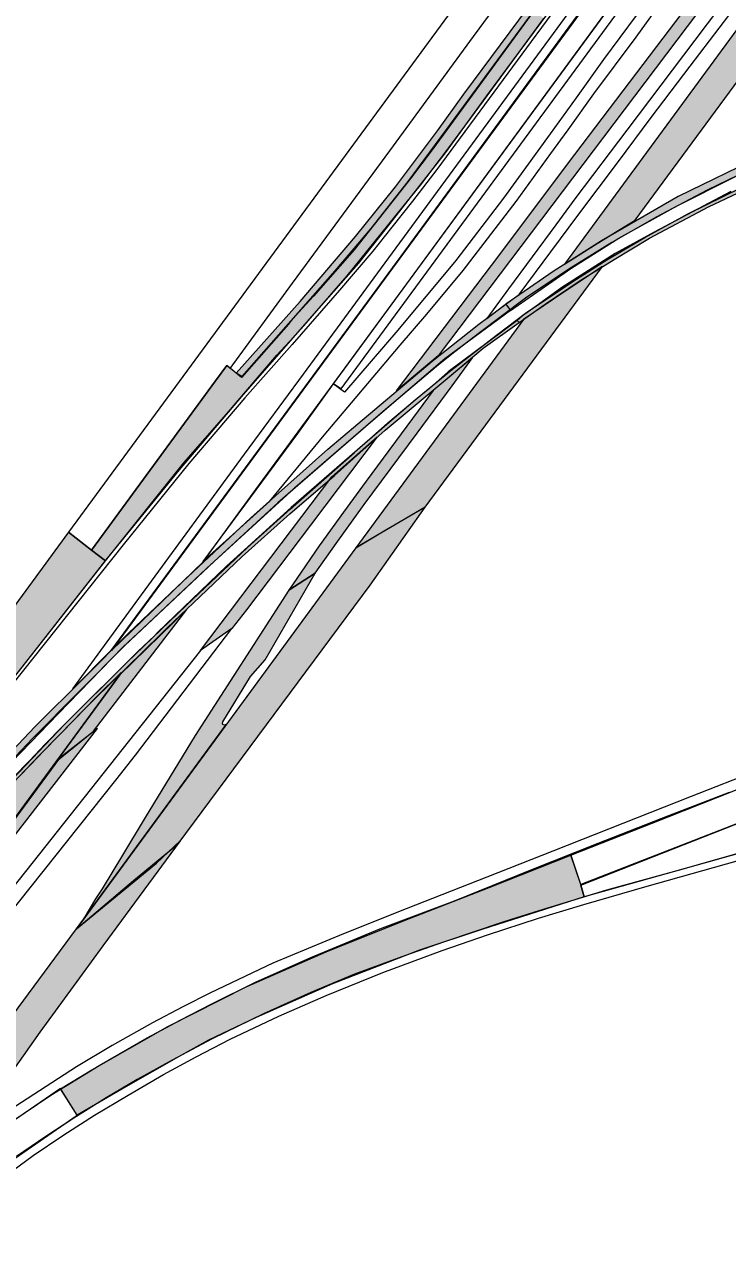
# Model space of a CAD drawing. Extents: x 2356431 to 2371438, y 6972864 to 6982525.
# Drawn here: x 2370011.2 to 2370047.3, y 6980280.6 to 6980343.5 of the extents above; entities that cross this region are included whole.
import ezdxf

# ---------------------------------------------------------------- set-up
doc = ezdxf.new("R2010")
doc.units = 0
doc.header["$LTSCALE"] = 5.6
for name, color, linetype, lineweight in [('10', 7, 'Continuous', 13), ('12', 7, 'Continuous', 13), ('13', 7, 'Continuous', 13), ('14', 7, 'Continuous', 13), ('9', 7, 'Continuous', 13)]:
    doc.layers.add(name, color=color, linetype=linetype, lineweight=lineweight)

msp = doc.modelspace()

# ---------------------------------------------------------------- hatches: boundary and pattern name
at = {"layer": '10'}
for points in [[(2370022.066, 6980325.596), (2370025.344, 6980329.268), (2370028.181, 6980332.613), (2370030.247, 6980335.166), (2370032.391, 6980338.033), (2370033.748, 6980339.925), (2370039.895, 6980348.211), (2370041.097, 6980349.805), (2370042.939, 6980352.168), (2370044.171, 6980353.682), (2370045.591, 6980355.295), (2370046.43, 6980356.302), (2370046.653, 6980356.083), (2370044.923, 6980354.078), (2370043.079, 6980351.834), (2370041.357, 6980349.677), (2370039.532, 6980347.215), (2370032.81, 6980338.047), (2370030.879, 6980335.435), (2370028.976, 6980333.027), (2370027.122, 6980330.849), (2370022.353, 6980325.422)], [(2370008.051, 6980301.819), (2370010.875, 6980304.83), (2370011.953, 6980305.959), (2370012.865, 6980306.884), (2370013.753, 6980307.797), (2370014.851, 6980308.919), (2370016.145, 6980310.216), (2370009.073, 6980300.548)]]:
    msp.add_hatch(color=256, dxfattribs=at).paths.add_polyline_path(points)
at = {"layer": '12'}
for points in [[(2370062.755, 6980341.342), (2370060.386, 6980340.735), (2370057.569, 6980339.91), (2370053.518, 6980338.545), (2370049.053, 6980336.752), (2370044.76, 6980334.662), (2370040.822, 6980332.392), (2370038.334, 6980330.817), (2370036.126, 6980329.282), (2370035.91, 6980329.137), (2370036.144, 6980328.815), (2370039.292, 6980330.991), (2370041.708, 6980332.529), (2370044.667, 6980334.174), (2370047.665, 6980335.676), (2370050.121, 6980336.759), (2370053.57, 6980338.19), (2370056.912, 6980339.35), (2370059.442, 6980340.088), (2370061.393, 6980340.613), (2370062.886, 6980340.914), (2370062.934, 6980341.002)], [(2370063.233, 6980340.414), (2370061.351, 6980339.956), (2370059.425, 6980339.445), (2370056.785, 6980338.623), (2370053.782, 6980337.625), (2370050.587, 6980336.347), (2370047.467, 6980334.914), (2370043.526, 6980332.831), (2370041.52, 6980331.744), (2370038.791, 6980329.99), (2370037.579, 6980329.113), (2370036.768, 6980328.53), (2370036.493, 6980328.298), (2370036.595, 6980328.188), (2370037.924, 6980329.13), (2370039.723, 6980330.341), (2370041.462, 6980331.429), (2370043.286, 6980332.525), (2370046.319, 6980334.141), (2370049.041, 6980335.416), (2370051.387, 6980336.477), (2370053.916, 6980337.468), (2370056.119, 6980338.208), (2370057.779, 6980338.781), (2370059.536, 6980339.276), (2370061.365, 6980339.742), (2370063.316, 6980340.241)], [(2369999.563, 6980294), (2370001.087, 6980295.823), (2370003.88, 6980298.967), (2370006.233, 6980301.612), (2370007.257, 6980302.69), (2370008.765, 6980304.307), (2370011.735, 6980307.43), (2370014.256, 6980309.938), (2370016.517, 6980312.214), (2370019.05, 6980314.622), (2370022.805, 6980318.155), (2370026.769, 6980321.681), (2370028.303, 6980322.981), (2370032.121, 6980326.203), (2370034.519, 6980328.109), (2370035.91, 6980329.137), (2370036.144, 6980328.815), (2370032.766, 6980326.329), (2370028.952, 6980323.055), (2370024.194, 6980318.932), (2370020.933, 6980315.922), (2370016.342, 6980311.591), (2370011.616, 6980306.832), (2370008.085, 6980303.114), (2370001.243, 6980295.426), (2369999.835, 6980293.778)], [(2370008.057, 6980301.835), (2370010.026, 6980303.939), (2370011.902, 6980305.895), (2370012.135, 6980306.142), (2370013.787, 6980307.828), (2370013.987, 6980308.033), (2370014.86, 6980308.911), (2370015.576, 6980309.616), (2370018.166, 6980312.17), (2370018.508, 6980312.499), (2370020.559, 6980314.444), (2370022.367, 6980316.177), (2370024.808, 6980318.358), (2370027.111, 6980320.332), (2370029.718, 6980322.663), (2370032.788, 6980325.221), (2370034.736, 6980326.878), (2370036.595, 6980328.188), (2370036.493, 6980328.298), (2370032.951, 6980325.66), (2370032.005, 6980324.812), (2370031.168, 6980324.127), (2370028.659, 6980321.977), (2370024.888, 6980318.686), (2370021.557, 6980315.679), (2370018.017, 6980312.268), (2370017.857, 6980312.1), (2370017.004, 6980311.283), (2370015.7, 6980309.996), (2370014.65, 6980308.951), (2370014.359, 6980308.654), (2370013.148, 6980307.432), (2370012.256, 6980306.523), (2370011.44, 6980305.674), (2370010.624, 6980304.827), (2370009.356, 6980303.479), (2370007.921, 6980301.955)]]:
    msp.add_hatch(color=256, dxfattribs=at).paths.add_polyline_path(points)
at = {"layer": '13'}
msp.add_hatch(color=256, dxfattribs=at).paths.add_polyline_path([(2370013.042, 6980288.832), (2370014.641, 6980289.798), (2370018.547, 6980292.031), (2370022.566, 6980294.056), (2370026.684, 6980295.868), (2370030.649, 6980297.458), (2370035.055, 6980299.175), (2370039.242, 6980300.825), (2370039.758, 6980299.287), (2370039.925, 6980298.68), (2370034.675, 6980297.009), (2370031.467, 6980295.951), (2370027.012, 6980294.226), (2370023.084, 6980292.497), (2370020.633, 6980291.325), (2370019.091, 6980290.474), (2370016.386, 6980288.929), (2370013.887, 6980287.479)])
at = {"layer": '14'}
for points in [[(2370055.096, 6980357.522), (2370055.589, 6980357.114), (2370055.302, 6980356.75), (2370032.433, 6980326.487), (2370030.295, 6980324.677), (2370035.599, 6980331.691), (2370039.129, 6980336.395), (2370042.967, 6980341.44), (2370046.694, 6980346.37), (2370049.582, 6980350.242), (2370051.719, 6980353.034), (2370053.492, 6980355.388)], [(2370014.637, 6980316.498), (2370015.343, 6980315.946), (2370019.376, 6980320.98), (2370021.569, 6980323.48), (2370024.153, 6980326.509), (2370025.224, 6980327.685), (2370025.53, 6980328.024), (2370027.756, 6980330.58), (2370030.574, 6980334.067), (2370031.525, 6980335.246), (2370032.876, 6980337.034), (2370034.087, 6980338.678), (2370035.181, 6980340.155), (2370037.86, 6980343.813), (2370037.352, 6980344.197), (2370032.885, 6980338.095), (2370032.118, 6980337.06), (2370031.008, 6980335.584), (2370028.112, 6980331.922), (2370026.025, 6980329.543), (2370024.903, 6980328.315), (2370024.749, 6980328.097), (2370022.341, 6980325.364), (2370021.572, 6980325.977), (2370021.002, 6980325.199)], [(2370026.114, 6980315.312), (2370027.201, 6980316.845), (2370028.638, 6980318.846), (2370029.975, 6980320.643), (2370031.349, 6980322.51), (2370033.148, 6980324.932), (2370034.196, 6980326.375), (2370033.529, 6980325.836), (2370032.899, 6980325.305), (2370032.173, 6980324.703), (2370031.408, 6980323.654), (2370028.739, 6980320.042), (2370027.567, 6980318.446), (2370026.324, 6980316.711), (2370025.168, 6980315.043), (2370024.763, 6980314.436)], [(2370020.227, 6980311.345), (2370026.965, 6980320.265), (2370029.305, 6980322.326), (2370025.93, 6980317.846), (2370022.591, 6980313.43), (2370021.831, 6980312.478)], [(2370013.862, 6980297.048), (2370021.559, 6980307.558), (2370021.461, 6980307.5), (2370021.376, 6980307.537), (2370021.351, 6980307.588), (2370021.373, 6980307.683), (2370022.792, 6980310.013), (2370023.543, 6980310.867), (2370026.114, 6980315.312), (2370024.763, 6980314.436), (2370019.952, 6980306.968), (2370017.392, 6980302.758), (2370016.215, 6980300.827), (2370015.185, 6980299.098), (2370014.842, 6980298.585), (2370014.229, 6980297.573)], [(2370014.727, 6980307.194), (2370019.519, 6980313.455), (2370016.078, 6980310.096), (2370012.831, 6980305.651)], [(2370014.937, 6980307.338), (2370012.981, 6980305.812), (2369999.939, 6980288.101), (2369999.817, 6980287.931), (2369995.63, 6980282.226), (2369999.904, 6980287.817), (2370005.906, 6980295.679)]]:
    msp.add_hatch(color=256, dxfattribs=at).paths.add_polyline_path(points)
at = {"layer": '9'}
for points in [[(2370056.181, 6980354.768), (2370056.047, 6980354.541), (2370038.911, 6980331.196), (2370040.459, 6980332.169), (2370041.989, 6980333.107), (2370042.545, 6980333.455), (2370054.678, 6980349.937), (2370057.071, 6980353.176)], [(2370036.821, 6980328.351), (2370028.204, 6980316.611), (2370029.745, 6980317.532), (2370031.771, 6980318.706), (2370040.873, 6980331.069), (2370038.881, 6980329.749)], [(2370028.204, 6980316.611), (2370013.862, 6980297.048), (2370015.43, 6980298.383), (2370016.795, 6980299.528), (2370018.059, 6980300.577), (2370019.077, 6980301.404), (2370028.932, 6980314.706), (2370031.771, 6980318.706)], [(2370013.45, 6980317.421), (2370003.914, 6980304.406), (2369999.486, 6980299.284), (2369995.925, 6980294.433), (2369997.967, 6980292.862), (2370008.194, 6980306.831), (2370015.343, 6980315.946), (2370014.637, 6980316.498)], [(2370002.397, 6980281.523), (2370013.862, 6980297.048), (2370017.968, 6980300.417), (2370019.186, 6980301.568), (2370015.216, 6980296.169), (2370014.009, 6980294.534), (2370011.969, 6980291.738), (2370010.588, 6980289.772), (2370010.178, 6980289.293), (2370007.383, 6980285.516), (2370005.093, 6980283.798), (2370003.812, 6980282.717), (2370003.016, 6980282.087)]]:
    msp.add_hatch(color=256, dxfattribs=at).paths.add_polyline_path(points)

# ---------------------------------------------------------------- linework, layer by layer
at = {"layer": '10'}
for points in [[(2370027.053, 6980325.037), (2370054.736, 6980362.815), (2370057.46, 6980366.672), (2370059.07, 6980368.418), (2370057.202, 6980365.49), (2370054.92, 6980362.25), (2370027.442, 6980324.784)], [(2370051.684, 6980360.405), (2370015.659, 6980311.35), (2370020.367, 6980315.888), (2370023.062, 6980319.615), (2370054.65, 6980362.662), (2370057.287, 6980366.454)], [(2370013.671, 6980309.377), (2370017.191, 6980314.204), (2370022.484, 6980321.422), (2370025.513, 6980325.542), (2370032.206, 6980334.67), (2370039.716, 6980344.917), (2370046.67, 6980354.408), (2370048.609, 6980357.01), (2370051.317, 6980359.993), (2370047.449, 6980354.702), (2370038.953, 6980343.121), (2370030.516, 6980331.602), (2370015.631, 6980311.336)], [(2370022.066, 6980325.596), (2370025.344, 6980329.268), (2370028.181, 6980332.613), (2370030.247, 6980335.166), (2370032.391, 6980338.033), (2370033.748, 6980339.925), (2370039.895, 6980348.211), (2370041.097, 6980349.805), (2370042.939, 6980352.168), (2370044.171, 6980353.682), (2370045.591, 6980355.295), (2370046.43, 6980356.302), (2370046.653, 6980356.083), (2370044.923, 6980354.078), (2370043.079, 6980351.834), (2370041.357, 6980349.677), (2370039.532, 6980347.215), (2370032.81, 6980338.047), (2370030.879, 6980335.435), (2370028.976, 6980333.027), (2370027.122, 6980330.849), (2370022.353, 6980325.422)], [(2370008.051, 6980301.819), (2370010.875, 6980304.83), (2370011.953, 6980305.959), (2370012.865, 6980306.884), (2370013.753, 6980307.797), (2370014.851, 6980308.919), (2370016.145, 6980310.216), (2370009.073, 6980300.548)]]:
    msp.add_lwpolyline(points, close=True, dxfattribs=at)
for points in [[(2370011.074, 6980310.491), (2370015.382, 6980315.998), (2370019.153, 6980320.629), (2370022.43, 6980324.496), (2370026.444, 6980329.065), (2370028.347, 6980331.216), (2370029.774, 6980333.031), (2370032.802, 6980336.903), (2370034.936, 6980339.828), (2370041.879, 6980349.235)], [(2370039.172, 6980345.311), (2370032.366, 6980336.047), (2370031.107, 6980334.417), (2370030.05, 6980333.094), (2370029.074, 6980331.857), (2370027.364, 6980329.849), (2370024.938, 6980327.068), (2370022.503, 6980324.325), (2370019.631, 6980320.947), (2370016.262, 6980316.776), (2370009.943, 6980308.817)]]:
    msp.add_lwpolyline(points, dxfattribs=at)
at = {"layer": '12'}
msp.add_lwpolyline([(2370062.755, 6980341.342), (2370060.386, 6980340.735), (2370057.569, 6980339.91), (2370053.518, 6980338.545), (2370049.053, 6980336.752), (2370044.76, 6980334.662), (2370040.822, 6980332.392), (2370038.334, 6980330.817), (2370036.126, 6980329.282), (2370035.91, 6980329.137), (2370036.144, 6980328.815), (2370039.292, 6980330.991), (2370041.708, 6980332.529), (2370044.667, 6980334.174), (2370047.665, 6980335.676), (2370050.121, 6980336.759), (2370053.57, 6980338.19), (2370056.912, 6980339.35), (2370059.442, 6980340.088), (2370061.393, 6980340.613), (2370062.886, 6980340.914), (2370062.934, 6980341.002)], close=True, dxfattribs=at)
for points in [[(2370047.467, 6980334.914), (2370043.526, 6980332.831), (2370041.52, 6980331.744), (2370038.791, 6980329.99), (2370037.579, 6980329.113), (2370036.768, 6980328.53), (2370036.493, 6980328.298), (2370036.595, 6980328.188), (2370037.924, 6980329.13), (2370039.723, 6980330.341), (2370041.462, 6980331.429), (2370043.286, 6980332.525), (2370046.319, 6980334.141), (2370049.041, 6980335.416)], [(2370008.765, 6980304.307), (2370011.735, 6980307.43), (2370014.256, 6980309.938), (2370016.517, 6980312.214), (2370019.05, 6980314.622), (2370022.805, 6980318.155), (2370026.769, 6980321.681), (2370028.303, 6980322.981), (2370032.121, 6980326.203), (2370034.519, 6980328.109), (2370035.91, 6980329.137), (2370036.144, 6980328.815), (2370032.766, 6980326.329), (2370028.952, 6980323.055), (2370024.194, 6980318.932), (2370020.933, 6980315.922), (2370016.342, 6980311.591), (2370011.616, 6980306.832), (2370008.085, 6980303.114)], [(2370010.026, 6980303.939), (2370011.902, 6980305.895), (2370012.135, 6980306.142), (2370013.787, 6980307.828), (2370013.987, 6980308.033), (2370014.86, 6980308.911), (2370015.576, 6980309.616), (2370018.166, 6980312.17), (2370018.508, 6980312.499), (2370020.559, 6980314.444), (2370022.367, 6980316.177), (2370024.808, 6980318.358), (2370027.111, 6980320.332), (2370029.718, 6980322.663), (2370032.788, 6980325.221), (2370034.736, 6980326.878), (2370036.595, 6980328.188), (2370036.493, 6980328.298), (2370032.951, 6980325.66), (2370032.005, 6980324.812), (2370031.168, 6980324.127), (2370028.659, 6980321.977), (2370024.888, 6980318.686), (2370021.557, 6980315.679), (2370018.017, 6980312.268), (2370017.857, 6980312.1), (2370017.004, 6980311.283), (2370015.7, 6980309.996), (2370014.65, 6980308.951), (2370014.359, 6980308.654), (2370013.148, 6980307.432), (2370012.256, 6980306.523), (2370011.44, 6980305.674), (2370010.624, 6980304.827)], [(2370048.836, 6980305.185), (2370045.428, 6980303.847), (2370041.914, 6980302.457), (2370038.321, 6980301.027), (2370034.933, 6980299.699), (2370030.797, 6980298.076), (2370027.579, 6980296.782), (2370023.946, 6980295.284), (2370020.733, 6980293.76), (2370019.318, 6980293.042), (2370017.763, 6980292.216), (2370015.691, 6980291.057), (2370013.862, 6980289.96), (2370010.405, 6980287.709)], [(2370010.441, 6980287.085), (2370012.545, 6980288.493), (2370015.016, 6980290.024), (2370017.486, 6980291.438), (2370019.175, 6980292.349), (2370020.816, 6980293.198), (2370023.054, 6980294.304), (2370025.888, 6980295.579), (2370029.442, 6980297.038), (2370033.272, 6980298.486), (2370037.153, 6980300.058), (2370040.648, 6980301.438), (2370044.27, 6980302.858), (2370047.401, 6980304.059)], [(2370048.964, 6980301.242), (2370044.749, 6980300.047), (2370041.079, 6980299.022), (2370037.604, 6980297.97), (2370035.798, 6980297.398), (2370032.699, 6980296.361), (2370030.755, 6980295.671), (2370028.13, 6980294.72), (2370025.898, 6980293.766), (2370023.46, 6980292.685), (2370020.83, 6980291.396), (2370018.767, 6980290.3), (2370016.969, 6980289.296), (2370015.389, 6980288.361), (2370013.724, 6980287.325), (2370012.285, 6980286.381), (2370010.775, 6980285.344)], [(2370009.603, 6980283.913), (2370011.641, 6980285.402), (2370013.158, 6980286.423), (2370014.777, 6980287.475), (2370016.505, 6980288.503), (2370018.319, 6980289.554), (2370020.007, 6980290.465), (2370021.758, 6980291.368), (2370024.257, 6980292.563), (2370026.686, 6980293.614), (2370029.588, 6980294.801), (2370032.638, 6980295.937), (2370034.967, 6980296.743), (2370037.592, 6980297.596), (2370039.913, 6980298.299), (2370043.159, 6980299.237), (2370048.33, 6980300.684)]]:
    msp.add_lwpolyline(points, dxfattribs=at)
at = {"layer": '13'}
for points in [[(2370048.331, 6980335.996), (2370046.244, 6980334.982), (2370043.625, 6980333.606), (2370041.355, 6980332.301), (2370039.144, 6980330.934), (2370036.911, 6980329.434), (2370034.493, 6980327.602), (2370033.126, 6980326.567), (2370032.351, 6980325.926), (2370029.728, 6980323.726), (2370025.049, 6980319.677), (2370020.543, 6980315.56), (2370017.561, 6980312.752), (2370016.243, 6980311.508), (2370012.922, 6980308.081), (2370009.107, 6980304.142)], [(2370007.925, 6980301.96), (2370013.248, 6980307.541), (2370016.449, 6980310.728), (2370019.512, 6980313.666), (2370022.644, 6980316.636), (2370024.839, 6980318.606), (2370028.131, 6980321.515), (2370029.855, 6980323.031), (2370031.353, 6980324.298), (2370033.08, 6980325.723), (2370035.431, 6980327.54), (2370036.914, 6980328.664), (2370039.356, 6980330.296), (2370041.095, 6980331.415), (2370043.041, 6980332.566), (2370045.294, 6980333.786), (2370047.968, 6980335.117)], [(2370075.813, 6980320.525), (2370073.098, 6980317.892), (2370070.204, 6980315.356), (2370067.53, 6980313.24), (2370064.405, 6980310.988), (2370064.751, 6980310.415), (2370061.206, 6980308.385), (2370057.799, 6980306.704), (2370052.541, 6980304.297), (2370048.2, 6980302.605), (2370039.754, 6980299.316), (2370039.242, 6980300.825), (2370043.429, 6980302.475), (2370047.615, 6980304.126), (2370051.78, 6980305.83), (2370055.839, 6980307.771), (2370059.773, 6980309.955), (2370063.566, 6980312.376), (2370067.204, 6980315.024), (2370070.673, 6980317.889), (2370073.961, 6980320.96), (2370077.056, 6980324.226)], [(2370009.188, 6980284.216), (2370013.886, 6980287.479), (2370013.041, 6980288.833), (2370007.798, 6980285.241)]]:
    msp.add_lwpolyline(points, dxfattribs=at)
for points in [[(2370039.758, 6980299.287), (2370048.198, 6980302.614), (2370048.444, 6980301.738), (2370057.149, 6980304.189), (2370070.05, 6980307.82), (2370074.538, 6980308.807), (2370079.013, 6980309.264), (2370083.51, 6980309.212), (2370087.973, 6980308.65), (2370092.343, 6980307.587), (2370096.565, 6980306.036), (2370100.584, 6980304.018), (2370100.27, 6980303.472), (2370097.37, 6980304.983), (2370093.874, 6980306.419), (2370091.278, 6980307.241), (2370087.485, 6980308.097), (2370083.858, 6980308.554), (2370079.171, 6980308.64), (2370074.724, 6980308.199), (2370071.718, 6980307.603), (2370039.925, 6980298.68)], [(2370013.042, 6980288.832), (2370014.641, 6980289.798), (2370018.547, 6980292.031), (2370022.566, 6980294.056), (2370026.684, 6980295.868), (2370030.649, 6980297.458), (2370035.055, 6980299.175), (2370039.242, 6980300.825), (2370039.758, 6980299.287), (2370039.925, 6980298.68), (2370034.675, 6980297.009), (2370031.467, 6980295.951), (2370027.012, 6980294.226), (2370023.084, 6980292.497), (2370020.633, 6980291.325), (2370019.091, 6980290.474), (2370016.386, 6980288.929), (2370013.887, 6980287.479)]]:
    msp.add_lwpolyline(points, close=True, dxfattribs=at)
at = {"layer": '14'}
for points in [[(2370055.096, 6980357.522), (2370055.589, 6980357.114), (2370055.302, 6980356.75), (2370032.433, 6980326.487), (2370030.295, 6980324.677), (2370035.599, 6980331.691), (2370039.129, 6980336.395), (2370042.967, 6980341.44), (2370046.694, 6980346.37), (2370049.582, 6980350.242), (2370051.719, 6980353.034), (2370053.492, 6980355.388)], [(2370026.114, 6980315.312), (2370027.201, 6980316.845), (2370028.638, 6980318.846), (2370029.975, 6980320.643), (2370031.349, 6980322.51), (2370033.148, 6980324.932), (2370034.196, 6980326.375), (2370033.529, 6980325.836), (2370032.899, 6980325.305), (2370032.173, 6980324.703), (2370031.408, 6980323.654), (2370028.739, 6980320.042), (2370027.567, 6980318.446), (2370026.324, 6980316.711), (2370025.168, 6980315.043), (2370024.763, 6980314.436)], [(2370020.227, 6980311.345), (2370026.965, 6980320.265), (2370029.305, 6980322.326), (2370025.93, 6980317.846), (2370022.591, 6980313.43), (2370021.831, 6980312.478)], [(2370013.862, 6980297.048), (2370021.559, 6980307.558), (2370021.461, 6980307.5), (2370021.376, 6980307.537), (2370021.351, 6980307.588), (2370021.373, 6980307.683), (2370022.792, 6980310.013), (2370023.543, 6980310.867), (2370026.114, 6980315.312), (2370024.763, 6980314.436), (2370019.952, 6980306.968), (2370017.392, 6980302.758), (2370016.215, 6980300.827), (2370015.185, 6980299.098), (2370014.842, 6980298.585), (2370014.229, 6980297.573)], [(2370014.727, 6980307.194), (2370019.519, 6980313.455), (2370016.078, 6980310.096), (2370012.831, 6980305.651)], [(2369988.102, 6980270.135), (2369988.611, 6980269.788), (2369989.767, 6980271.227), (2369991.039, 6980272.82), (2369992.283, 6980274.339), (2369997.318, 6980279.956), (2369996.614, 6980280.518), (2369999.421, 6980284.01), (2370004.439, 6980290.315), (2370010.28, 6980297.64), (2370015.871, 6980304.673), (2370016.896, 6980305.963), (2370021.831, 6980312.478), (2370020.227, 6980311.345), (2369996.25, 6980281.075), (2369994.283, 6980278.592), (2369990.562, 6980273.63), (2369988.852, 6980271.259)], [(2370014.937, 6980307.338), (2370012.981, 6980305.812), (2369999.939, 6980288.101), (2369999.817, 6980287.931), (2369995.63, 6980282.226), (2369999.904, 6980287.817), (2370005.906, 6980295.679)]]:
    msp.add_lwpolyline(points, close=True, dxfattribs=at)
for points in [[(2370049.42, 6980347.747), (2370045.61, 6980342.689), (2370042.112, 6980338.07), (2370039.494, 6980334.612), (2370038.469, 6980333.211), (2370036.039, 6980329.926), (2370034.927, 6980328.4), (2370035.804, 6980329.072), (2370036.599, 6980329.63), (2370038.225, 6980331.818), (2370039.654, 6980333.764), (2370041.643, 6980336.4), (2370043.372, 6980338.723), (2370045.365, 6980341.363), (2370048.841, 6980345.926)], [(2370042.597, 6980343.962), (2370040.914, 6980341.709), (2370039.524, 6980339.724), (2370038.187, 6980337.883), (2370035.784, 6980334.574), (2370033.342, 6980331.382), (2370030.36, 6980327.803), (2370027.62, 6980324.608), (2370027.041, 6980325.034), (2370025.207, 6980322.496), (2370020.35, 6980315.913), (2370023.793, 6980319.009), (2370026.578, 6980322.41), (2370028.356, 6980324.503), (2370030.488, 6980327.027), (2370031.854, 6980328.627), (2370033.709, 6980330.862), (2370036.43, 6980334.413), (2370038.213, 6980336.868), (2370039.111, 6980338.081), (2370040.426, 6980339.931), (2370042.594, 6980342.855), (2370045.307, 6980346.618)], [(2370037.352, 6980344.197), (2370032.885, 6980338.095), (2370032.118, 6980337.06), (2370031.008, 6980335.584), (2370028.112, 6980331.922), (2370026.025, 6980329.543), (2370024.903, 6980328.315), (2370024.749, 6980328.097), (2370022.341, 6980325.364), (2370021.572, 6980325.977), (2370021.002, 6980325.199), (2370014.637, 6980316.498), (2370015.343, 6980315.946), (2370019.376, 6980320.98), (2370021.569, 6980323.48), (2370024.153, 6980326.509), (2370025.224, 6980327.685), (2370025.53, 6980328.024), (2370027.756, 6980330.58), (2370030.574, 6980334.067), (2370031.525, 6980335.246), (2370032.876, 6980337.034), (2370034.087, 6980338.678), (2370035.181, 6980340.155), (2370037.86, 6980343.813)]]:
    msp.add_lwpolyline(points, dxfattribs=at)
at = {"layer": '9'}
msp.add_lwpolyline([(2370045.939, 6980361.688), (2370013.45, 6980317.421), (2370014.637, 6980316.498), (2370021.002, 6980325.199), (2370021.572, 6980325.977), (2370021.749, 6980325.835), (2370024.952, 6980330.21), (2370029.949, 6980337.012), (2370034.24, 6980342.883), (2370039.366, 6980349.841)], dxfattribs=at)
for points in [[(2370056.181, 6980354.768), (2370056.047, 6980354.541), (2370038.911, 6980331.196), (2370040.459, 6980332.169), (2370041.989, 6980333.107), (2370042.545, 6980333.455), (2370054.678, 6980349.937), (2370057.071, 6980353.176)], [(2370036.821, 6980328.351), (2370028.204, 6980316.611), (2370029.745, 6980317.532), (2370031.771, 6980318.706), (2370040.873, 6980331.069), (2370038.881, 6980329.749)], [(2370028.204, 6980316.611), (2370013.862, 6980297.048), (2370015.43, 6980298.383), (2370016.795, 6980299.528), (2370018.059, 6980300.577), (2370019.077, 6980301.404), (2370028.932, 6980314.706), (2370031.771, 6980318.706)], [(2370013.45, 6980317.421), (2370003.914, 6980304.406), (2369999.486, 6980299.284), (2369995.925, 6980294.433), (2369997.967, 6980292.862), (2370008.194, 6980306.831), (2370015.343, 6980315.946), (2370014.637, 6980316.498)], [(2370002.397, 6980281.523), (2370013.862, 6980297.048), (2370017.968, 6980300.417), (2370019.186, 6980301.568), (2370015.216, 6980296.169), (2370014.009, 6980294.534), (2370011.969, 6980291.738), (2370010.588, 6980289.772), (2370010.178, 6980289.293), (2370007.383, 6980285.516), (2370005.093, 6980283.798), (2370003.812, 6980282.717), (2370003.016, 6980282.087)]]:
    msp.add_lwpolyline(points, close=True, dxfattribs=at)

doc.saveas('drawing.dxf')
